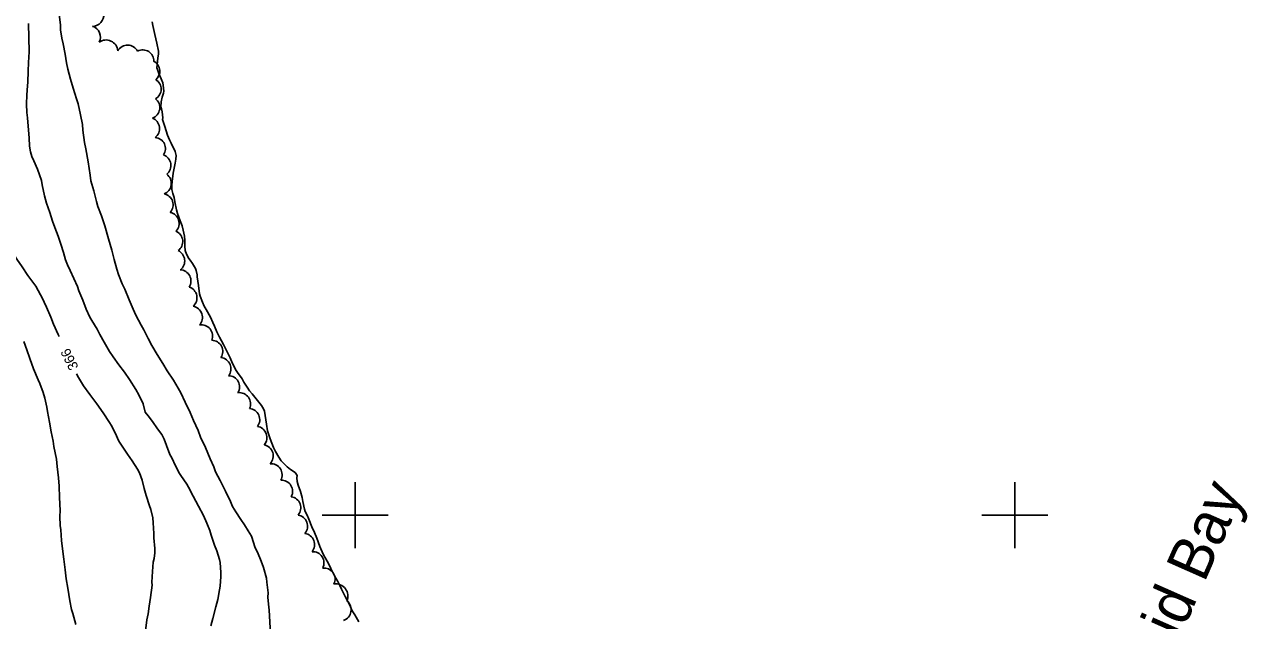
# Model space of a CAD drawing. Extents: x 287698 to 290158, y 5234163 to 5237182.
# Drawn here: x 289299.7 to 289670.6, y 5235968 to 5236148.9 of the extents above; entities that cross this region are included whole.
import ezdxf

# ---------------------------------------------------------------- set-up
doc = ezdxf.new("R2010")
doc.units = 0
for name, color, linetype in [('Niveau 2', 7, 'Continuous'), ('Niveau 4', 7, 'Continuous'), ('Niveau 44', 7, 'Continuous'), ('Niveau 61', 7, 'Continuous')]:
    doc.layers.add(name, color=color, linetype=linetype)

msp = doc.modelspace()

# ---------------------------------------------------------------- linework, layer by layer
at = {"layer": 'Niveau 2'}
for points in [[(289369.66, 5235990.06), (289368.57, 5235993.66), (289367.49, 5235995.22), (289366.4, 5235997.03), (289365.31, 5235998.72), (289363.76, 5236001.01), (289362.75, 5236002.65), (289362.17, 5236004.13), (289360.68, 5236007.31), (289360.24, 5236008.07), (289359, 5236010.47), (289357.67, 5236013.12), (289357.08, 5236014.64), (289355.98, 5236017.14), (289354.54, 5236020.52), (289353.11, 5236023.64), (289352.37, 5236025.66), (289351, 5236028.75), (289349.93, 5236031.15), (289348.46, 5236034.25), (289347.1, 5236037.13), (289346.32, 5236038.54), (289344.84, 5236040.92), (289342.96, 5236043.83), (289341.64, 5236045.97), (289339.96, 5236048.77), (289338.32, 5236051.45), (289337.23, 5236053.59), (289335.91, 5236056.18), (289335.07, 5236057.62), (289333.42, 5236060.66), (289332.62, 5236062.54), (289331.42, 5236065.29), (289330.11, 5236068.58), (289329.34, 5236070.15), (289328.21, 5236073.04), (289327.68, 5236074.63), (289326.86, 5236077.52), (289326.15, 5236080.39), (289325.21, 5236083.85), (289324.03, 5236087.82), (289323.04, 5236090.81), (289321.98, 5236093.67), (289321.58, 5236095.14), (289320.7, 5236098.35), (289319.86, 5236101.45), (289319.59, 5236103.19), (289319.01, 5236107.16), (289318.33, 5236111.15), (289317.93, 5236113.05), (289317.35, 5236116.79), (289317.24, 5236118.5), (289316.72, 5236121.49), (289315.99, 5236124.76), (289315.51, 5236126.33), (289314.51, 5236129.59), (289313.66, 5236132.25), (289312.82, 5236135.28), (289312.47, 5236137.26), (289312.05, 5236139.88), (289311.46, 5236143.02), (289311.05, 5236144.66), (289310.63, 5236147.27), (289310.58, 5236148.75), (289310.22, 5236151.86)], [(289300.95, 5236149.19), (289301.14, 5236140.6), (289300.96, 5236137.31), (289300.85, 5236134.71), (289300.74, 5236131.34), (289300.62, 5236130.23), (289300.38, 5236127.51), (289300.28, 5236124.7), (289300.38, 5236122.13), (289300.6, 5236120.57), (289300.8, 5236117.99), (289301.07, 5236114.52), (289301.24, 5236111.95), (289301.55, 5236110.23), (289301.95, 5236108.85), (289302.57, 5236107.45), (289303.61, 5236104.93), (289304.83, 5236101.48), (289305.04, 5236100.2), (289305.79, 5236096.84), (289306.38, 5236094.69), (289307.34, 5236091.81), (289308.21, 5236089.17), (289308.95, 5236087.32), (289309.91, 5236084.64), (289310.73, 5236082.18), (289311.54, 5236079.71), (289312.15, 5236077.48), (289312.73, 5236075.93), (289313.55, 5236074.22), (289314.66, 5236071.84), (289315.77, 5236069.36), (289316.22, 5236068.1), (289317.37, 5236065.2), (289318.42, 5236062.52), (289319.55, 5236060.03), (289320.1, 5236059.06), (289321.69, 5236056.47), (289322.57, 5236054.85), (289323.83, 5236052.48), (289325.46, 5236049.7), (289326.54, 5236048.04), (289328.31, 5236045.59), (289330, 5236043.36), (289331.54, 5236041.12), (289333.51, 5236038.11), (289334.38, 5236036.47), (289335.66, 5236033.77)], [(289310.2, 5236054.17), (289309.9, 5236054.82), (289308.45, 5236057.94), (289307.64, 5236060.03), (289306.39, 5236063.1), (289304.98, 5236066.11), (289304.54, 5236066.83), (289303.15, 5236069.43), (289302.55, 5236070.26), (289300.73, 5236072.71), (289298.95, 5236075.33), (289297.37, 5236077.68), (289295.85, 5236080.14), (289294.44, 5236082.61), (289293.35, 5236084.95), (289292.76, 5236086.81), (289292.6, 5236088.41), (289292.69, 5236089.92), (289292.73, 5236092.82), (289292.94, 5236095.32), (289293.08, 5236097.19)], [(289299.47, 5236052.68), (289300.4, 5236050.18), (289301.29, 5236047.57), (289302.47, 5236044.35), (289303.83, 5236041.03), (289304.35, 5236039.95), (289305.36, 5236037.22), (289305.82, 5236035.48), (289306.49, 5236032.77), (289306.7, 5236031.48), (289307.28, 5236028.26), (289307.82, 5236025.31), (289308.38, 5236022.5), (289308.61, 5236020.85), (289309.37, 5236016.96), (289309.63, 5236014.75), (289310.01, 5236011.36), (289310.2, 5236008.76), (289310.28, 5236005.39), (289310.52, 5236001.38), (289310.45, 5235999.58), (289310.54, 5235996.89), (289310.69, 5235995.55), (289310.92, 5235992.3), (289311.15, 5235990.64), (289311.63, 5235986.7), (289312.03, 5235983.37), (289312.36, 5235980.71), (289312.88, 5235977.82), (289313.48, 5235974.04), (289314, 5235971.42), (289314.36, 5235970.17), (289315.3, 5235966.8)], [(289336.38, 5235964.87), (289336.78, 5235968.22), (289337.19, 5235970.06), (289337.46, 5235972.44), (289337.95, 5235974.99), (289338.37, 5235978.75), (289338.32, 5235979.64), (289338.5, 5235982.91), (289338.73, 5235985.71), (289339.05, 5235986.82), (289339.23, 5235988.61), (289339.21, 5235989.84), (289338.91, 5235993.12), (289338.91, 5235994.46), (289338.75, 5235997.65), (289338.58, 5235999.19), (289337.97, 5236001.72), (289337.58, 5236002.81), (289336.62, 5236005.92), (289336.04, 5236008.07), (289335.37, 5236010.59), (289334.53, 5236012.84), (289334, 5236013.91), (289332.36, 5236016.52), (289330.92, 5236018.54), (289328.89, 5236021.5), (289328.35, 5236022.47), (289327.18, 5236024.93), (289326.02, 5236027.3), (289325.5, 5236028.16), (289323.58, 5236031.06), (289321.65, 5236033.77), (289319.49, 5236036.6), (289317.62, 5236039.21), (289316.09, 5236041.72), (289315.48, 5236042.9)], [(289335.66, 5236033.77), (289336.3, 5236031.2), (289337.24, 5236030.16), (289338.51, 5236028.44), (289340.07, 5236026.16), (289341.35, 5236024.48), (289342.05, 5236023.1), (289342.76, 5236021.14), (289343.8, 5236018.45), (289344.42, 5236017.35), (289345.54, 5236014.97), (289346.71, 5236012.66), (289347.16, 5236012.03), (289348.9, 5236009.41), (289349.4, 5236008.5), (289350.83, 5236005.77), (289352.45, 5236002.7), (289353.96, 5235999.92), (289355.02, 5235997.53), (289355.86, 5235995.34), (289356.26, 5235993.89), (289357.29, 5235990.86), (289358.01, 5235989.15), (289358.87, 5235986.51), (289359.01, 5235985.62), (289359.23, 5235982.63), (289359.19, 5235981.39), (289359.05, 5235978.49), (289358.86, 5235977.31), (289358.29, 5235974.41), (289357.71, 5235972.18), (289356.77, 5235968.67), (289356.24, 5235966.41)], [(289369.66, 5235990.06), (289370.31, 5235988.74), (289371.5, 5235986.07), (289372.2, 5235984.1), (289373.07, 5235980.85), (289373.22, 5235979.7), (289373.55, 5235976.4), (289373.51, 5235975.12), (289373.66, 5235972.95), (289373.93, 5235971.19), (289374.33, 5235963.95)]]:
    msp.add_lwpolyline(points, dxfattribs=at)
at = {"layer": 'Niveau 4'}
for points in [[(289338.38, 5236149.62), (289338.59, 5236148.59), (289339.2, 5236145.84), (289339.82, 5236143.24), (289340.35, 5236140.74), (289340.33, 5236139.93), (289340.12, 5236138.61), (289339.82, 5236135.75), (289340, 5236135.18), (289340.44, 5236134), (289341.19, 5236132.37), (289341.67, 5236131.11), (289341.78, 5236130.48), (289341.92, 5236128.64), (289341.81, 5236128.01), (289341.41, 5236126.76), (289341.1, 5236125.39), (289341.02, 5236123.85), (289341.21, 5236123.32), (289341.47, 5236122.32), (289341.67, 5236120.59), (289341.58, 5236120.06), (289341.57, 5236120.03)], [(289341.57, 5236120.03), (289341.84, 5236119.11), (289342.22, 5236117.94), (289343.09, 5236115.28), (289343.7, 5236113.84), (289344.21, 5236112.83), (289345.4, 5236110.34), (289345.66, 5236109.16), (289345.57, 5236108.02), (289345.35, 5236106.77), (289344.82, 5236103.76), (289344.44, 5236101.21), (289344.4, 5236100.03), (289344.43, 5236098.83), (289344.71, 5236097.61), (289345.08, 5236096.33), (289345.3, 5236095.08), (289345.77, 5236092.67), (289346.13, 5236091.54), (289346.89, 5236089.27), (289347.48, 5236087.75), (289347.81, 5236086.49), (289348.23, 5236084.68), (289348.28, 5236083.42), (289348.31, 5236081.56), (289348.44, 5236080.34), (289348.84, 5236079.16), (289349.53, 5236077.88), (289349.96, 5236077.35), (289350.68, 5236076.3), (289351.56, 5236074.84), (289351.77, 5236074.24), (289352.07, 5236072.95), (289352.07, 5236072.31), (289352.3, 5236070.99), (289352.44, 5236069.69), (289352.77, 5236067.11), (289352.98, 5236066.43), (289353.63, 5236064.64), (289354.19, 5236063.44), (289354.79, 5236062.37), (289356.06, 5236060.11), (289356.86, 5236058.44), (289357.29, 5236057.33), (289358.03, 5236055.64), (289358.84, 5236054.01), (289359.46, 5236052.91), (289360.01, 5236051.74), (289360.82, 5236050.15), (289362.04, 5236047.73), (289362.82, 5236046), (289363.9, 5236043.9), (289364.32, 5236043.33), (289365.68, 5236041.31), (289366.24, 5236040.33), (289367.19, 5236038.82), (289367.94, 5236037.75), (289368.75, 5236036.85), (289370, 5236035.3), (289371.58, 5236033.25), (289372.21, 5236032.24), (289372.46, 5236031.56), (289372.71, 5236030.24), (289372.87, 5236028.91), (289373.13, 5236027.56), (289373.42, 5236025.57), (289373.76, 5236024.4), (289374.23, 5236023.15), (289375.24, 5236020.55), (289375.84, 5236019.31), (289376.78, 5236017.6), (289377.56, 5236016.48), (289378.4, 5236015.54), (289379.32, 5236014.69), (289380.4, 5236013.86), (289381.8, 5236012.9), (289382.34, 5236012), (289382.32, 5236011.3), (289382.41, 5236010.17), (289382.73, 5236009.06), (289383.41, 5236007.18), (289383.91, 5236005.36), (289384.1, 5236004.18), (289384.58, 5236001.8), (289384.85, 5236001.16), (289385.42, 5235999.99), (289385.93, 5235998.79), (289386.86, 5235996.51), (289387.65, 5235994.7), (289388.32, 5235993), (289389.26, 5235990.49), (289390.24, 5235988.15), (289390.82, 5235987.21), (289391.8, 5235985.49), (289392.63, 5235983.86), (289393.2, 5235982.56), (289394.07, 5235980.89), (289394.73, 5235979.86), (289395.36, 5235978.69), (289395.85, 5235977.58), (289396.9, 5235975.37)], [(289396.9, 5235975.37), (289397.54, 5235974.19), (289398.53, 5235972.23), (289399.1, 5235970.95), (289399.83, 5235969.76), (289401.06, 5235967.67)]]:
    msp.add_lwpolyline(points, dxfattribs=at)
at = {"layer": 'Niveau 44'}
for centre, radius, start, end in [((289330.96, 5236139.14), 3.45, 27.6018, 149.5482), ((289337.28, 5236117.26), 3.39, 307.2803, 69.2262), ((289341.41, 5236094.13), 3.38, 317.7192, 79.7635), ((289343.18, 5236088.53), 3.41, 315.8326, 77.5659), ((289344.3, 5236083.03), 3.4, 305.2091, 67.1519), ((289353.32, 5236054.34), 3.41, 338.0599, 99.8297), ((289356.43, 5236049.66), 3.4, 326.9747, 89.0002), ((289358.89, 5236044.43), 3.4, 321.6979, 83.4083), ((289361.54, 5236038.94), 3.38, 327.8271, 89.6415), ((289367.66, 5236028.96), 3.38, 323.0624, 84.6852), ((289369.8, 5236023.57), 3.41, 318.8803, 80.6088), ((289371.69, 5236017.96), 3.44, 316.9865, 78.5538), ((289377.62, 5236007.23), 3.4, 331.412, 93.1307), ((289380.09, 5236002.24), 3.4, 319.3079, 81.3985), ((289382.15, 5235996.66), 3.4, 319.3266, 81.2661)]:
    msp.add_arc(centre, radius, start, end, dxfattribs=at)
for centre, major_axis, ratio, start_param, end_param in [((289320.31, 5236151.73), (2.67, 2.16), 0.999247, 4.042836, 5.707885), ((289319.3, 5236145.06), (-1.93, 2.85), 0.999249, 3.63642, 5.373405), ((289324.45, 5236140.62), (-2.87, -2.08), 0.999985, 2.592822, 4.721198), ((289335.6, 5236137.78), (-2.79, 1.87), 0.999984, 3.701201, 5.794294), ((289337.36, 5236134.71), (-0.64, 3.31), 0.999856, 3.637013, 5.60444), ((289337.85, 5236129.23), (3.3, -0.03), 0.999784, 5.217738, 7.342071), ((289337.32, 5236123.64), (3.02, -1.59), 0.999961, 5.545401, 7.677416), ((289339.1, 5236111.23), (3.02, 1.44), 0.998503, 5.218167, 7.341795), ((289340.69, 5236106.08), (3.36, 0.57), 0.999994, 5.223814, 7.346529), ((289340.77, 5236100.67), (3.2, -1.26), 0.999929, 5.456875, 7.588195), ((289344.97, 5236077.15), (-0.31, 3.36), 0.984671, 3.69678, 5.790671), ((289346.85, 5236071.1), (-1.59, 2.99), 0.980377, 3.63617, 5.755035), ((289348.69, 5236065.98), (-0.68, 3.3), 0.983582, 3.635474, 5.789304), ((289350.21, 5236060.02), (3.43, -0.01), 0.999961, 5.544554, 7.673797), ((289364.85, 5236033.75), (-3.15, 1.33), 0.999995, 3.114258, 5.24435), ((289374.43, 5236012.23), (2.86, 1.84), 0.999949, 5.219297, 7.349803), ((289384.28, 5235991.09), (-2.67, 2.1), 0.999994, 3.115055, 5.245139), ((289387.13, 5235985.54), (3.03, 1.52), 0.999676, 5.328386, 7.460177), ((289390.49, 5235980.58), (3.15, 1.25), 0.999926, 5.456775, 7.58544), ((289394.08, 5235975.45), (2.94, 2.25), 0.998922, 5.21919, 7.346212), ((289395.31, 5235971.29), (-2.67, 2.19), 0.999984, 2.590327, 4.7224)]:
    msp.add_ellipse(centre, major_axis=major_axis, ratio=ratio, start_param=start_param, end_param=end_param, dxfattribs=at)
at = {"layer": 'Niveau 61'}
for points in [[(289400, 5236010), (289400, 5236000), (289400, 5235990)], [(289600, 5236010), (289600, 5236000), (289600, 5235990)], [(289390, 5236000), (289400, 5236000), (289410, 5236000)], [(289590, 5236000), (289600, 5236000), (289610, 5236000)]]:
    msp.add_lwpolyline(points, dxfattribs=at)

# ---------------------------------------------------------------- texts
at = {"layer": 'Niveau 2'}
msp.add_text('366', height=3, rotation=116.1864, dxfattribs=at).set_placement((289316.15, 5236044.9))
at = {"layer": 'Niveau 4'}
msp.add_text('Rapid Bay', height=13, rotation=66.1212, dxfattribs=at).set_placement((289637.09, 5235933.3))

doc.saveas('drawing.dxf')
